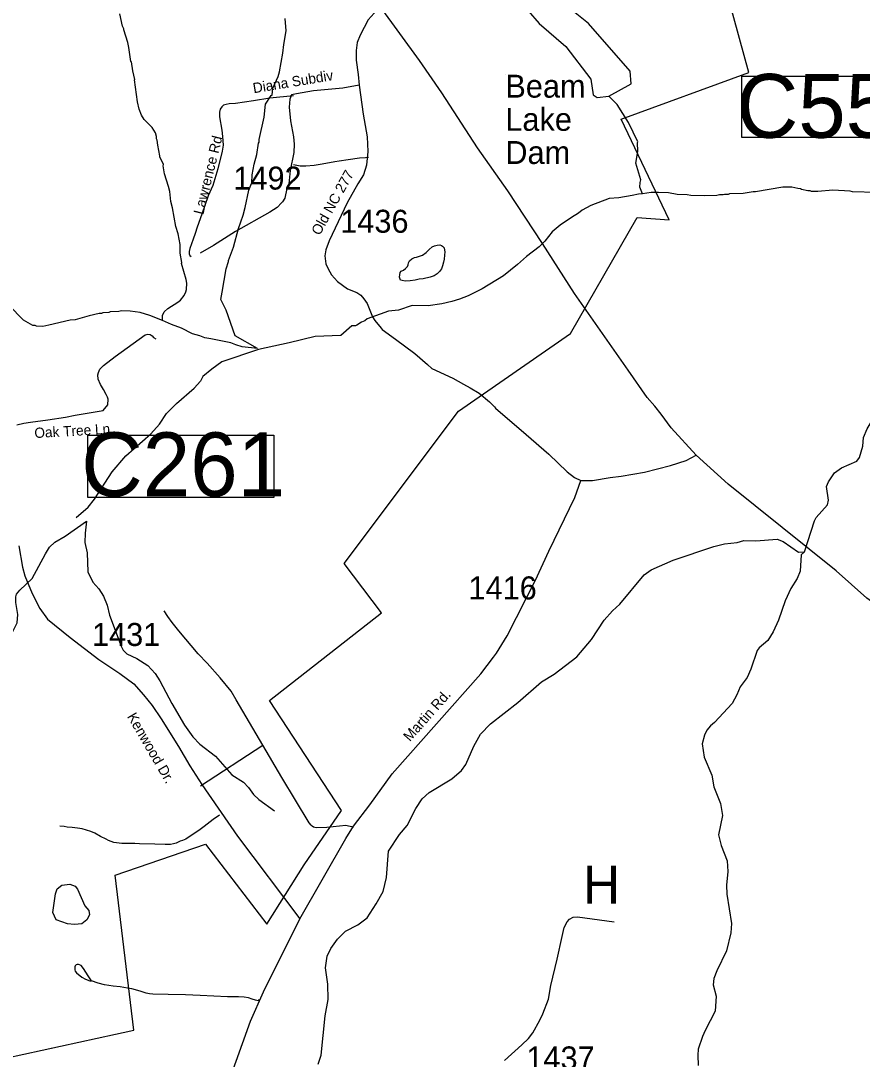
# Model space of a CAD drawing. Extents: x 1268485 to 1426702, y 514839 to 616766.
# Drawn here: x 1299511 to 1304922, y 595436 to 602114 of the extents above; entities that cross this region are included whole.
import ezdxf

# ---------------------------------------------------------------- set-up
doc = ezdxf.new("R2010")
doc.units = 0
for name, color, linetype in [('Old_Level_10', 7, 'Continuous'), ('Old_Level_11', 7, 'Continuous'), ('Old_Level_21', 7, 'Continuous'), ('Old_Level_22', 7, 'Continuous'), ('Old_Level_29', 7, 'Continuous'), ('Old_Level_31', 7, 'Continuous'), ('Old_Level_32', 7, 'Continuous'), ('Old_Level_35', 7, 'Continuous'), ('Old_Level_50', 7, 'Continuous'), ('Old_Level_58', 7, 'Continuous'), ('Old_Level_59', 7, 'Continuous'), ('Old_Level_60', 7, 'Continuous'), ('Old_Level_62', 7, 'Continuous'), ('Old_Level_8', 7, 'Continuous')]:
    doc.layers.add(name, color=color, linetype=linetype)

msp = doc.modelspace()

# ---------------------------------------------------------------- linework, layer by layer
at = {"layer": 'Old_Level_21'}
msp.add_line((1302626.696, 601766.892), (1302626.696, 601766.892), dxfattribs=at)
at = {"layer": 'Old_Level_29'}
for points in [[(1303854.086, 599319.889), (1303692.674, 599495.679), (1303629.227, 599584.157), (1303588.853, 599636.09), (1303538.866, 599691.87), (1303415.819, 599866.902), (1303072.17, 600359.731), (1302866.015, 600680.405), (1302643.257, 601020.103), (1302447.281, 601296.855), (1302218.259, 601650.01), (1302075.12, 601858.468), (1301820.838, 602206.208)], [(1307144.511, 597019.203), (1306656.609, 597294.556), (1306150.301, 597573.205), (1305876.747, 597718.621), (1305613.351, 597891.73), (1305201.914, 598220.444), (1304951.976, 598400.478), (1304753.949, 598577.434), (1304059.937, 599134.108), (1303854.086, 599319.889)]]:
    msp.add_lwpolyline(points, dxfattribs=at)
at = {"layer": 'Old_Level_31'}
for p, q in [((1302865.532, 600681.231), (1302865.532, 600681.231)), ((1301773.109, 600210.123), (1301773.109, 600210.123))]:
    msp.add_line(p, q, dxfattribs=at)
for points in [[(1304147.733, 601757.416), (1305151.481, 601757.416), (1305151.481, 601361.933), (1304147.733, 601361.933), (1304147.733, 601757.416)], [(1299941.884, 599449.126), (1301138.953, 599449.126), (1301138.953, 599048.073), (1299941.884, 599048.073), (1299941.884, 599449.126)]]:
    msp.add_lwpolyline(points, dxfattribs=at)
at = {"layer": 'Old_Level_32'}
for points in [[(1301820.838, 602206.208), (1301744.449, 602119.017), (1301693.523, 602021.655), (1301674.052, 601973.7), (1301666.562, 601921.385), (1301666.562, 601860.352), (1301680.043, 601768.803), (1301687.533, 601699.782)], [(1301687.533, 601699.782), (1301580.814, 601680.554), (1301393.209, 601661.999), (1301283.867, 601643.835), (1301252.413, 601638.022), (1301240.43, 601608.958), (1301237.435, 601558.824), (1301245.673, 601470.18), (1301265.145, 601367.005), (1301268.889, 601319.05), (1301265.894, 601267.462), (1301243.846, 601150.7), (1301233.691, 601064.017), (1301222.013, 601036.093), (1301208.976, 600972.467), (1301193.386, 600950.19), (1301187.661, 600942.554), (1301160.297, 600913.614), (1301113.115, 600883.097), (1300891.303, 600757.642), (1300749.891, 600668.027), (1300664.514, 600619.345)], [(1301687.533, 601699.782), (1301712.995, 601513.045), (1301737.313, 601367.486), (1301743.038, 601273.948), (1301733.965, 601186.08), (1301714.494, 601123.594), (1301678.545, 601065.467), (1301609.645, 600941.947), (1301492.816, 600697.814), (1301473.344, 600641.14), (1301466.604, 600601.905), (1301472.595, 600551.043), (1301486.824, 600517.62), (1301507.793, 600479.837), (1301546.737, 600437.697), (1301612.085, 600389.705), (1301672.554, 600366.49), (1301696.519, 600349.052), (1301717.489, 600325.801), (1301738.458, 600295.284), (1301773.109, 600210.123), (1301787.066, 600186.72), (1301827.563, 600136.496)], [(1301827.563, 600136.496), (1301834.319, 600128.169), (1301921.193, 600067.136), (1302045.513, 599974.133), (1302126.41, 599902.971), (1302153.52, 599876.979), (1302289.074, 599814.823), (1302356.851, 599776.399), (1302400.906, 599753.797), (1302458.503, 599718.277), (1302524.08, 599662.63), (1302556.928, 599630.561), (1302564.429, 599623.238), (1302760.492, 599452.608), (1302907.425, 599327.52), (1303025.225, 599214.164), (1303072.301, 599176.999), (1303111.942, 599158.192)], [(1303111.942, 599158.192), (1303187.945, 599156.461), (1303300.463, 599176.39), (1303371.599, 599186.007), (1303521.562, 599211.011), (1303688.828, 599253.327), (1303788.804, 599286.026), (1303854.086, 599319.889)], [(1301305.251, 596338.535), (1301601.421, 596856.034), (1301651.234, 596934.871), (1301754.457, 597072.463), (1301899.696, 597272.078), (1302468.682, 597914.544), (1302551.483, 598021.905), (1302570.687, 598046.767), (1302638.125, 598157.518), (1302820.874, 598516.528), (1302907.066, 598702.687), (1303073.322, 599048.914), (1303111.942, 599158.192)], [(1299498.054, 598738.086), (1299522.374, 598600.464), (1299537.586, 598544.994), (1299584.891, 598429.785), (1299632.797, 598334.574), (1299683.229, 598265.325), (1299828.538, 598147.944), (1300013.365, 598005.554), (1300147.238, 597916.416), (1300237.754, 597850.362), (1300300.145, 597778.872), (1300354.617, 597711.542), (1300412.47, 597625.572), (1300524.584, 597447.392), (1300597.69, 597321.659), (1300674.499, 597203.534), (1300905.356, 596870.244), (1301305.251, 596338.535)], [(1300704.214, 594077.299), (1300711.848, 594575.394), (1300726.681, 594785.2), (1300775.591, 595052.53), (1300845.212, 595278.926), (1300987.662, 595681.596), (1301072.094, 595869.791), (1301305.251, 596338.535)], [(1302621.915, 595427.569), (1302732.052, 595528.262), (1302776.107, 595568.946), (1302803.218, 595606.24), (1302848.403, 595686.477), (1302867.606, 595728.291), (1302904.202, 595822.98), (1302920.133, 595910.127), (1302960.798, 596078.513), (1302991.299, 596224.297), (1303005.983, 596283.062), (1303025.186, 596320.356), (1303038.742, 596337.308), (1303063.594, 596348.608), (1303091.834, 596350.869), (1303327.379, 596319.517)]]:
    msp.add_lwpolyline(points, dxfattribs=at)
at = {"layer": 'Old_Level_35'}
for p, q in [((1301066.234, 597455.489), (1300895.836, 597746.047)), ((1300665.768, 597194.15), (1301066.234, 597455.489)), ((1301039.988, 595819.993), (1301036.707, 595811.227))]:
    msp.add_line(p, q, dxfattribs=at)
for points in [[(1301263.7, 601631.169), (1301111.551, 601616.456), (1301007.282, 601598.002), (1300892.35, 601580.88), (1300850.725, 601578.522), (1300831.45, 601574.831), (1300815.148, 601570.012), (1300802.743, 601559.554)], [(1300802.743, 601559.554), (1300792.387, 601544.381), (1300787.979, 601526.798), (1300789.517, 601495.476), (1300802.743, 601409.2), (1300808.894, 601368.856), (1300812.79, 601313.697), (1300806.023, 601274.122), (1300777.521, 601161.292), (1300745.328, 601054.614), (1300716.518, 600987.511), (1300674.893, 600869.452), (1300645.263, 600786.765), (1300632.754, 600746.113), (1300619.221, 600708.178), (1300609.276, 600678.497), (1300597.896, 600649.943), (1300593.077, 600629.643), (1300593.077, 600615.085), (1300598.408, 600603.141), (1300606.2, 600596.887)], [(1301745.675, 601233.419), (1301726.502, 601232.701), (1301689.798, 601229.062), (1301616.799, 601218.86), (1301558.667, 601211.068), (1301530.575, 601206.352), (1301449.374, 601191.435), (1301396.881, 601183.643), (1301344.388, 601178.978), (1301307.888, 601179.49), (1301263.905, 601186.309)], [(1299485.078, 599515.134), (1299529.164, 599525.438), (1299573.045, 599532.512), (1299684.901, 599546.815), (1299797.782, 599564.244), (1299860.118, 599576.496), (1300040.461, 599607.766), (1300071.219, 599642.984), (1300073.475, 599679.381), (1300068.964, 599693.632), (1300060.659, 599710.497), (1300041.897, 599742.895), (1300022.212, 599774.679), (1300009.088, 599808.922), (1300005.398, 599836.553), (1300009.499, 599852.496), (1300018.521, 599874.078), (1300041.897, 599896.069), (1300116.741, 599954.202), (1300310.105, 600094.765), (1300327.022, 600098.507), (1300341.991, 600095.688), (1300354.601, 600086.768), (1300364.956, 600077.438), (1300379.002, 600068.518)], [(1300895.836, 597746.047), (1300863.746, 597801.77), (1300793.208, 597887.789), (1300710.264, 597983.139), (1300652.132, 598042.809), (1300527.358, 598190.088), (1300483.169, 598244.324), (1300455.999, 598282.31), (1300432.726, 598320.244)], [(1301649.505, 596928.146), (1301618.337, 596935.682), (1301601.113, 596938.193), (1301479.107, 596927.12), (1301412.26, 596924.455), (1301402.417, 596925.993), (1301393.088, 596928.146), (1301385.09, 596933.939), (1301377.709, 596940.5), (1301366.123, 596956.392), (1301188.651, 597248.539), (1301066.234, 597455.489)], [(1300789.209, 597005.45), (1300747.994, 596976.64), (1300690.579, 596933.374), (1300664.64, 596913.894), (1300629.986, 596888.981), (1300594.205, 596865.195), (1300571.546, 596851.046), (1300551.041, 596842.434), (1300536.277, 596838.23), (1300522.129, 596832.438), (1300508.8, 596825.107), (1300491.884, 596820.288), (1300474.454, 596817.212), (1300457.025, 596815.931), (1300439.493, 596816.444), (1300373.466, 596818.648), (1300275.041, 596821.878), (1300244.591, 596822.954), (1300203.478, 596824.082), (1300161.34, 596824.082), (1300143.603, 596824.748), (1300126.173, 596826.952), (1300108.744, 596830.541), (1300091.827, 596835.616), (1300075.423, 596842.126), (1300059.634, 596850.021), (1300023.852, 596867.297), (1299987.148, 596888.981), (1299960.286, 596900.053), (1299932.707, 596909.435), (1299904.717, 596917.124), (1299874.472, 596921.431), (1299841.971, 596925.737), (1299809.675, 596929.017), (1299788.965, 596932.247), (1299762.001, 596934.451)], [(1299964.797, 595939.384), (1299944.497, 595972.808), (1299914.252, 596020.022), (1299898.258, 596039.399), (1299888.825, 596043.243), (1299881.238, 596044.73), (1299873.549, 596044.628), (1299866.27, 596042.321), (1299861.246, 596037.246), (1299858.17, 596030.684), (1299857.76, 596011.358), (1299860.221, 596002.951), (1299869.345, 595991.314), (1299902.256, 595964.196), (1299926.76, 595951.227), (1299954.852, 595941.076), (1299964.797, 595939.384)], [(1301036.707, 595811.227), (1301020.098, 595816.2), (1300997.645, 595822.607), (1300974.166, 595830.194), (1300946.997, 595834.808), (1300911.01, 595837.423), (1300840.37, 595837.371), (1300664.025, 595846.65), (1300569.291, 595849.264), (1300459.075, 595853.007), (1300359.522, 595854.647), (1300338.402, 595855.98), (1300328.252, 595857.825), (1300316.974, 595861.26), (1300284.473, 595871.205), (1300263.968, 595876.946), (1300225.521, 595887.763), (1300197.839, 595893.76), (1300149.139, 595900.732), (1300104.643, 595905.5), (1300049.894, 595915.137), (1300008.473, 595924.826), (1299964.797, 595939.384)]]:
    msp.add_lwpolyline(points, dxfattribs=at)
at = {"layer": 'Old_Level_50'}
for p, q in [((1302865.058, 600681.231), (1302865.058, 600681.231)), ((1301773.109, 600210.123), (1301773.109, 600210.123))]:
    msp.add_line(p, q, dxfattribs=at)
msp.add_lwpolyline([(1296965.606, 595340.77), (1298609.774, 595656.509), (1299174.956, 595390.624), (1300236.815, 595623.274), (1300116.928, 596620.345), (1300699.237, 596819.76), (1301093.152, 596304.606), (1301332.927, 596686.816), (1301572.701, 597035.792), (1301110.279, 597742.051), (1301829.602, 598307.058), (1301589.828, 598622.798), (1302326.278, 599603.252), (1303045.601, 600101.787), (1303473.77, 600849.59), (1303679.291, 600832.973), (1303371.009, 601481.07), (1304193.093, 601780.19), (1303970.445, 602594.465), (1304775.403, 602669.245), (1304706.896, 603051.456), (1306796.359, 605062.216)], dxfattribs=at)
at = {"layer": 'Old_Level_58'}
msp.add_line((1303330.032, 601649.62), (1303330.032, 601649.62), dxfattribs=at)
at = {"layer": 'Old_Level_59'}
for points in [[(1303507.79, 601000.89), (1303483.286, 600998.891), (1303443.096, 600989.869), (1303356.904, 600975.14), (1303294.274, 600971.753), (1303175.783, 600926.018), (1303121.405, 600896.263), (1303096.901, 600876.885), (1303053.064, 600848.841), (1302979.963, 600798.654), (1302928.645, 600756.63), (1302881.25, 600695.65), (1302843.421, 600660.555), (1302762.015, 600598.578), (1302704.806, 600545.982), (1302615.095, 600474.214), (1302477.198, 600389.63), (1302388.103, 600345.8), (1302331.611, 600323.193), (1302283.321, 600308.378), (1302218.935, 600293.922), (1302130.66, 600280.081), (1302028.05, 600282.536), (1301939.365, 600252.701), (1301875.386, 600246.321), (1301738.308, 600197.671), (1301722.971, 600183.557), (1301702.35, 600174.712), (1301671.753, 600155.255), (1301663.654, 600151.462), (1301639.663, 600152.026), (1301569.778, 600089.219), (1301404.802, 600083.324), (1301237.145, 600041.861), (1301039.496, 600000.779)], [(1305011.334, 601009.861), (1304859.493, 601013.552), (1304843.601, 601017.909), (1304731.746, 601024.625), (1304635.576, 601014.936), (1304595.591, 601015.911), (1304587.696, 601020.114), (1304571.702, 601020.524), (1304531.922, 601029.444), (1304524.028, 601033.648), (1304508.034, 601034.058), (1304468.254, 601042.977), (1304412.274, 601044.361), (1304235.519, 601012.63), (1304219.525, 601013.04), (1304155.344, 601002.582), (1304067.274, 601000.737), (1304059.175, 600996.943), (1304035.184, 600997.507), (1304027.084, 600993.713), (1304003.093, 600994.278), (1303986.996, 600990.689), (1303907.026, 600988.639), (1303819.059, 600990.74), (1303795.17, 600995.303), (1303731.194, 600996.892), (1303675.42, 601006.221), (1303611.546, 601009.759), (1303563.564, 601008.939), (1303507.79, 601000.89)], [(1300422.063, 600186.885), (1300341.478, 600219.437), (1300277.809, 600236.968), (1300214.141, 600246.503), (1300158.161, 600247.836), (1300142.065, 600244.248), (1300085.983, 600241.582), (1300077.883, 600237.789), (1300037.796, 600234.765), (1300029.799, 600230.971), (1300013.805, 600231.381), (1299949.418, 600216.925), (1299860.836, 600191.089), (1299828.745, 600187.859), (1299691.975, 600155.204), (1299651.888, 600148.181), (1299611.903, 600149.155), (1299604.008, 600153.307), (1299588.014, 600153.717), (1299528.856, 600189.141), (1299433.097, 600285.412)], [(1300733.845, 600067.75), (1300693.962, 600074.977), (1300662.282, 600087.742), (1300614.607, 600100.866), (1300543.454, 600136.595), (1300479.991, 600160.126), (1300422.063, 600186.885)], [(1301032.922, 600006.76), (1300933.66, 600017.759), (1300892.965, 600030.173), (1300861.285, 600042.938), (1300733.845, 600067.75)]]:
    msp.add_lwpolyline(points, dxfattribs=at)
at = {"layer": 'Old_Level_60'}
msp.add_lwpolyline([(1303216.63, 601619.951), (1303291.577, 601628.358), (1303435.626, 601707.458), (1303428.654, 601789.684), (1303160.651, 602097.057), (1303065.721, 602172.506), (1302842.392, 602258.453), (1302641.967, 602252.723), (1302664.873, 602218.345), (1302773.674, 602178.236), (1302843.641, 602096.852), (1303015.577, 601948.957), (1303177.568, 601738.933), (1303191.614, 601636.92), (1303216.63, 601619.951)], dxfattribs=at)
at = {"layer": 'Old_Level_62'}
for points in [[(1300422.063, 600186.885), (1300421.346, 600217.489), (1300431.906, 600241.224), (1300456.41, 600262.6), (1300521.411, 600303.047), (1300537.713, 600316.631), (1300560.371, 600346.056), (1300572.982, 600369.74), (1300577.288, 600385.631), (1300578.211, 600425.566), (1300574.827, 600449.659), (1300543.659, 600552.493), (1300545.402, 600558.285), (1300534.739, 600618.52), (1300536.072, 600674.447), (1300521.719, 600742.729), (1300506.852, 600791.071), (1300485.63, 600911.487), (1300474.557, 600951.729), (1300468.098, 601015.859), (1300460.818, 601048.052), (1300434.777, 601128.637), (1300426.677, 601181.593), (1300428.112, 601188.718), (1300403.814, 601239.468), (1300405.454, 601245.261), (1300391.1, 601313.544), (1300387.82, 601345.634), (1300384.026, 601353.682), (1300384.436, 601369.676), (1300376.952, 601393.872), (1300355.729, 601426.322), (1300304.979, 601479.533), (1300287.549, 601505.933), (1300272.478, 601544.278), (1300261.61, 601592.517), (1300242.95, 601733.234), (1300245.001, 601736.822), (1300230.545, 601792.34), (1300223.675, 601849.293), (1300217.729, 601851.395), (1300205.836, 601941.669), (1300198.557, 601973.811), (1300172.412, 602054.397), (1300172.618, 602062.394), (1300165.031, 602078.541), (1300146.883, 602158.922)], [(1301032.922, 600006.76), (1300888.334, 600086.933), (1300831.07, 600253.098), (1300796.712, 600321.855), (1300804.896, 600368.099), (1300832.373, 600519.377), (1300846.829, 600566.334), (1300845.598, 600570.998), (1300877.689, 600658.197), (1300910.395, 600777.332), (1300940.435, 600864.53), (1300953.558, 600912.154), (1300976.217, 601023.548), (1300993.646, 601067.891), (1300997.337, 601071.018), (1300998.567, 601122.948), (1301012.101, 601190.615), (1301029.633, 601254.129), (1301039.27, 601325.847), (1301043.474, 601333.741), (1301043.884, 601349.735), (1301075.154, 601492.862), (1301085.099, 601576.574), (1301120.471, 601632.04), (1301126.52, 601635.526), (1301131.544, 601679.407), (1301165.275, 601754.508), (1301174.092, 601786.291), (1301196.853, 601905.682), (1301202.184, 601961.508), (1301216.23, 602049.116), (1301210.079, 602129.241)], [(1303507.79, 601000.89), (1303492.308, 601042.618), (1303493.026, 601074.606), (1303497.435, 601090.447), (1303466.57, 601198.438), (1303478.023, 601272.925), (1303477.442, 601330.819), (1303479.185, 601334.766), (1303418.079, 601460.156), (1303344.876, 601575.856), (1303291.577, 601628.358)], [(1301947.156, 600464.08), (1301949.412, 600494.274), (1301957.819, 600502.578), (1301970.737, 600510.78), (1301984.168, 600521.29), (1301996.881, 600533.028), (1302001.803, 600543.333), (1302004.776, 600557.584), (1302010.517, 600569.887), (1302024.768, 600583.061), (1302041.993, 600590.392), (1302054.501, 600594.391), (1302075.621, 600599.26), (1302093.153, 600606.232), (1302118.067, 600623.456), (1302137.855, 600643.501), (1302156.412, 600658.93), (1302170.561, 600666.722), (1302187.375, 600671.336), (1302205.624, 600672.054), (1302216.39, 600669.08), (1302223.259, 600663.903), (1302232.281, 600653.189), (1302235.049, 600639.195), (1302236.69, 600626.737), (1302235.87, 600606.642), (1302233.306, 600581.523), (1302229.41, 600561.07), (1302222.644, 600537.181), (1302215.159, 600517.65), (1302202.754, 600500.477), (1302188.503, 600486.892), (1302169.945, 600474.178), (1302143.801, 600464.336), (1302097.357, 600455.006), (1302071.725, 600451.008), (1302046.812, 600446.189), (1302013.696, 600441.934), (1301982.323, 600439.576), (1301962.638, 600442.806), (1301952.18, 600446.138), (1301947.156, 600464.08)], [(1301039.496, 600000.779), (1300804.399, 599920.442), (1300739.398, 599874.049), (1300682.188, 599825.452), (1300666.805, 599796.88), (1300624.852, 599751.769)], [(1299867.287, 598919.975), (1299944.899, 598986.207), (1299984.166, 599037.316), (1300098.278, 599212.738), (1300186.758, 599316.7), (1300347.519, 599457.673), (1300401.858, 599519.752), (1300447.789, 599588.445), (1300511.253, 599653.088), (1300624.852, 599751.769)], [(1304549.967, 598698.053), (1304614.763, 598898.696), (1304625.221, 598918.433), (1304699.142, 599000.761), (1304703.858, 599030.699), (1304691.863, 599118.974), (1304704.576, 599148.757), (1304743.946, 599205.813), (1304788.75, 599238.827), (1304887.79, 599282.554), (1304904.399, 599306.186), (1304924.802, 599378.21), (1304929.826, 599433.113), (1304953.509, 599490.066), (1304991.854, 599553.274), (1305042.912, 599624.888)], [(1299388.908, 598085.716), (1299436.275, 598144.669), (1299442.53, 598152.512), (1299486.718, 598241.556), (1299491.947, 598295.433), (1299479.644, 598373.763), (1299478.516, 598409.801), (1299482.925, 598425.743), (1299503.533, 598451.222), (1299583.298, 598527.398), (1299669.01, 598685.544), (1299696.076, 598728.913), (1299728.782, 598760.183), (1299795.834, 598798.682), (1299934.039, 598895.518)], [(1299934.039, 598895.518), (1299924.299, 598819.7), (1299922.967, 598757.672), (1299937.32, 598691.286), (1299942.549, 598571.125), (1299973.102, 598504.381), (1300012.062, 598461.423), (1300042.922, 598412.672), (1300065.58, 598356.128), (1300082.087, 598291.691), (1300155.598, 598091.919), (1300168.927, 598065.569), (1300192.405, 598042.963), (1300257.714, 598013.486), (1300326.714, 597967.862), (1300375.517, 597916.651), (1300404.429, 597870.001), (1300483.066, 597724.107), (1300563.959, 597584.107), (1300616.145, 597508.853), (1300661.052, 597461.794), (1300763.475, 597385.361), (1300868.667, 597264.841), (1300943.613, 597217.116), (1300974.781, 597182.359), (1301007.795, 597137.555), (1301041.116, 597106.746), (1301141.284, 597032.415)], [(1301423.743, 595404.968), (1301442.915, 595462.536), (1301467.009, 595716.083), (1301487.309, 595819.634), (1301485.566, 595917.803), (1301470.085, 596024.173), (1301481.875, 596097.992), (1301504.943, 596147.461), (1301546.466, 596208.464), (1301599.575, 596259.317), (1301678.623, 596299.508), (1301737.678, 596346.157), (1301795.81, 596434.79), (1301841.741, 596513.787), (1301861.837, 596605.394), (1301875.678, 596773.178), (1301946.318, 596881.548), (1301995.736, 596938.45), (1302050.177, 597049.28), (1302091.7, 597110.334), (1302136.709, 597151.345), (1302282.808, 597237.979), (1302344.119, 597292.575), (1302373.134, 597331.893), (1302423.679, 597448.824), (1302467.56, 597525.822), (1302531.229, 597592.412), (1302706.446, 597730.412), (1302859.62, 597862.875), (1302940.821, 597913.062), (1303087.433, 598023.688), (1303180.219, 598135.646), (1303263.06, 598259.754), (1303316.476, 598318.501), (1303363.433, 598361.46), (1303519.99, 598549.954), (1303564.692, 598582.865), (1303706.383, 598645.662), (1303968.439, 598733.578), (1304037.029, 598750.033), (1304117.102, 598758.133), (1304161.496, 598771.154), (1304237.467, 598769.36), (1304373.827, 598780.176), (1304413.505, 598765.31), (1304512.032, 598696.925), (1304549.967, 598698.053)], [(1304549.967, 598698.053), (1304529.462, 598678.522), (1304523.105, 598574.611), (1304504.035, 598527.039), (1304462.512, 598463.986), (1304426.628, 598382.734), (1304383.772, 598259.651), (1304349.939, 598184.397), (1304314.567, 598129.187), (1304259.511, 598082.435), (1304245.157, 598064.749), (1304206.197, 597943.666), (1304180.976, 597890.199), (1304137.607, 597831.144), (1304116.384, 597779.624), (1304085.114, 597724.312), (1303972.13, 597600.871), (1303945.576, 597579.493), (1303923.02, 597552.017), (1303908.256, 597520.336), (1303892.98, 597464.613), (1303904.976, 597378.287), (1303954.188, 597263.098), (1303966.491, 597186.819), (1304009.962, 597079.731), (1304022.265, 597003.349), (1303997.351, 596879.856), (1304013.756, 596809.472), (1304053.536, 596712.482), (1304057.842, 596642.355), (1304047.897, 596554.541), (1304050.665, 596498.408), (1304080.09, 596309.658), (1304076.707, 596247.732), (1304047.999, 596132.288), (1303986.996, 596003.668), (1303967.824, 595956.096), (1303962.903, 595914.163), (1303983.203, 595841.677), (1303976.949, 595745.764), (1303912.152, 595621.195), (1303895.133, 595581.518), (1303867.246, 595500.163), (1303864.375, 595462.228), (1303866.733, 595396.099)], [(1299717.402, 596379.119), (1299734.216, 596498.818), (1299745.084, 596532.549), (1299773.586, 596555.925), (1299825.669, 596560.692), (1299859.4, 596547.928), (1299874.984, 596529.576), (1299922.556, 596422.385), (1299947.778, 596391.781), (1299953.212, 596363.637), (1299936.398, 596332.008), (1299903.794, 596306.735), (1299855.71, 596301.866), (1299811.828, 596306.94), (1299738.317, 596332.623), (1299717.402, 596379.119)]]:
    msp.add_lwpolyline(points, dxfattribs=at)

# ---------------------------------------------------------------- texts
at = {"layer": 'Old_Level_10'}
for s, rotation, p in [('Lawrence Rd', 76.1267083, (1300683.934, 600862.821)), ('Oak Tree Ln', 3.2955917, (1299599.807, 599429.955))]:
    msp.add_text(s, height=65.61666, rotation=rotation, dxfattribs=at).set_placement(p)
at = {"layer": 'Old_Level_11'}
for s, height, rotation, p in [('Diana Subdiv', 65.61666, 9.4320722, (1301008.918, 601647.24)), ('Old NC 277', 65.6167, 60.8469, (1301432.461, 600728.731)), ('Martin Rd.', 65.6167, 48.4709889, (1302012.937, 597474.646)), ('Kenwood Dr.', 65.61666, 300.1750778, (1300192.331, 597640.338))]:
    msp.add_text(s, height=height, rotation=rotation, dxfattribs=at).set_placement(p)
at = {"layer": 'Old_Level_21'}
for s, p in [('Beam', (1302626.696, 601619.255)), ('Lake', (1302626.696, 601406.001)), ('Dam', (1302626.696, 601192.747))]:
    msp.add_text(s, height=147.6375, dxfattribs=at).set_placement(p)
at = {"layer": 'Old_Level_22'}
msp.add_text('H', height=246.062, dxfattribs=at).set_placement((1303127.055, 596435.497))
at = {"layer": 'Old_Level_31'}
for s, p in [('C55', (1304114.292, 601361.165)), ('C261', (1299899.089, 599056.429))]:
    msp.add_text(s, height=410.1042, dxfattribs=at).set_placement(p)
at = {"layer": 'Old_Level_8'}
for s, p in [('1492', (1300877.737, 601028.063)), ('1436', (1301565.049, 600750.594)), ('1416', (1302389.592, 598393.106)), ('1431', (1299968.517, 598093.508)), ('1437', (1302761.982, 595370.646))]:
    msp.add_text(s, height=147.6375, dxfattribs=at).set_placement(p)

doc.saveas('drawing.dxf')
